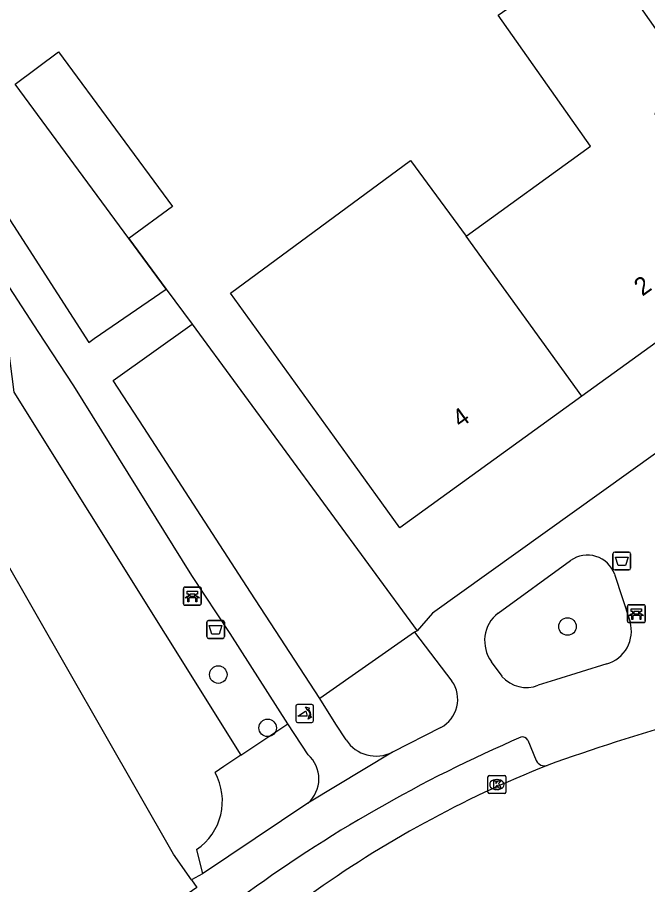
# Model space of a CAD drawing. Extents: x 159718 to 160783, y 383290 to 384030.
# Drawn here: x 160254.9 to 160290.1, y 383342.21 to 383390.61 of the extents above; entities that cross this region are included whole.
import ezdxf

# ---------------------------------------------------------------- set-up
doc = ezdxf.new("R2010")
doc.units = 0
for name, color, linetype in [('IMGEO_Afvalbak', 7, 'Continuous'), ('IMGEO_Bank', 7, 'Continuous'), ('IMGEO_Boom', 7, 'Continuous'), ('IMGEO_Groenvoorziening', 7, 'Continuous'), ('IMGEO_Hek', 7, 'Continuous'), ('IMGEO_Kolk', 7, 'Continuous'), ('IMGEO_Pand', 7, 'Continuous'), ('IMGEO_Pand_nummerreeks', 7, 'Continuous'), ('IMGEO_Poller', 7, 'Continuous'), ('IMGEO_Rijbaan_lokaal_gesloten', 7, 'Continuous'), ('IMGEO_Voetpad_open', 7, 'Continuous')]:
    doc.layers.add(name, color=color, linetype=linetype)

msp = doc.modelspace()

# ---------------------------------------------------------------- linework, layer by layer
at = {"layer": 'IMGEO_Afvalbak'}
for p, q in [((160288.162, 383359.869), (160288.162, 383360.669)), ((160288.162, 383360.669), (160288.162, 383359.869)), ((160288.262, 383360.769), (160289.052, 383360.769)), ((160289.052, 383360.769), (160288.262, 383360.769)), ((160289.152, 383360.669), (160289.152, 383359.869)), ((160289.152, 383359.869), (160289.152, 383360.669)), ((160289.052, 383359.769), (160288.262, 383359.769)), ((160288.262, 383359.769), (160289.052, 383359.769)), ((160265.578, 383356.948), (160266.368, 383356.948)), ((160266.368, 383356.948), (160265.578, 383356.948)), ((160265.478, 383356.048), (160265.478, 383356.848)), ((160265.478, 383356.848), (160265.478, 383356.048)), ((160266.468, 383356.848), (160266.468, 383356.048)), ((160266.468, 383356.048), (160266.468, 383356.848)), ((160266.368, 383355.948), (160265.578, 383355.948)), ((160265.578, 383355.948), (160266.368, 383355.948))]:
    msp.add_line(p, q, dxfattribs=at)
for points in [[(160288.305, 383360.483), (160289.009, 383360.483), (160288.86, 383360.013), (160288.454, 383360.013), (160288.305, 383360.483)], [(160265.621, 383356.662), (160266.325, 383356.662), (160266.176, 383356.192), (160265.77, 383356.192), (160265.621, 383356.662)]]:
    msp.add_lwpolyline(points, dxfattribs=at)
for centre, start, end in [((160288.262, 383360.669), 90, 180), ((160288.262, 383360.669), 90, 180), ((160289.052, 383360.669), 0, 90), ((160289.052, 383360.669), 360, 90), ((160288.262, 383359.869), 180, 270), ((160288.262, 383359.869), 180, 270), ((160289.052, 383359.869), 270, 0), ((160289.052, 383359.869), 270, 0), ((160265.578, 383356.848), 90, 180), ((160265.578, 383356.848), 90, 180), ((160266.368, 383356.848), 0, 90), ((160266.368, 383356.848), 360, 90), ((160265.578, 383356.048), 180, 270), ((160265.578, 383356.048), 180, 270), ((160266.368, 383356.048), 270, 0), ((160266.368, 383356.048), 270, 0)]:
    msp.add_arc(centre, 0.1, start, end, dxfattribs=at)
at = {"layer": 'IMGEO_Bank'}
for p, q in [((160264.172, 383357.883), (160264.172, 383358.724)), ((160264.172, 383358.724), (160264.172, 383357.883)), ((160264.247, 383358.808), (160265.088, 383358.808)), ((160265.088, 383358.808), (160264.247, 383358.808)), ((160264.481, 383358.314), (160264.481, 383358.42)), ((160264.525, 383358.42), (160264.525, 383358.314)), ((160264.813, 383358.426), (160264.531, 383358.426)), ((160264.819, 383358.314), (160264.819, 383358.42)), ((160264.863, 383358.42), (160264.863, 383358.314)), ((160265.172, 383358.733), (160265.172, 383357.892)), ((160265.172, 383357.892), (160265.172, 383358.733)), ((160264.869, 383358.206), (160264.476, 383358.206)), ((160264.531, 383358.308), (160264.813, 383358.308)), ((160265.097, 383357.808), (160264.256, 383357.808)), ((160264.256, 383357.808), (160265.097, 383357.808)), ((160288.971, 383356.903), (160288.971, 383357.744)), ((160288.971, 383357.744), (160288.971, 383356.903)), ((160289.046, 383357.828), (160289.887, 383357.828)), ((160289.887, 383357.828), (160289.046, 383357.828)), ((160289.28, 383357.334), (160289.28, 383357.44)), ((160289.324, 383357.44), (160289.324, 383357.334)), ((160289.612, 383357.446), (160289.33, 383357.446)), ((160289.618, 383357.334), (160289.618, 383357.44)), ((160289.662, 383357.44), (160289.662, 383357.334)), ((160289.971, 383357.753), (160289.971, 383356.912)), ((160289.971, 383356.912), (160289.971, 383357.753)), ((160289.668, 383357.226), (160289.275, 383357.226)), ((160289.33, 383357.328), (160289.612, 383357.328)), ((160289.896, 383356.828), (160289.055, 383356.828)), ((160289.055, 383356.828), (160289.896, 383356.828))]:
    msp.add_line(p, q, dxfattribs=at)
for points in [[(160264.475, 383358.426), (160264.389, 383358.426), (160264.389, 383358.587), (160264.952, 383358.587), (160264.952, 383358.426), (160264.869, 383358.426)], [(160264.419, 383358.206), (160264.277, 383358.206), (160264.389, 383358.308), (160264.475, 383358.308)], [(160264.469, 383358.199), (160264.469, 383357.992), (160264.426, 383357.992), (160264.426, 383358.199)], [(160264.869, 383358.308), (160264.952, 383358.308), (160265.064, 383358.206), (160264.925, 383358.206)], [(160264.919, 383358.199), (160264.919, 383357.992), (160264.875, 383357.992), (160264.875, 383358.199)], [(160289.274, 383357.446), (160289.188, 383357.446), (160289.188, 383357.607), (160289.751, 383357.607), (160289.751, 383357.446), (160289.668, 383357.446)], [(160289.218, 383357.226), (160289.076, 383357.226), (160289.188, 383357.328), (160289.274, 383357.328)], [(160289.268, 383357.219), (160289.268, 383357.012), (160289.225, 383357.012), (160289.225, 383357.219)], [(160289.668, 383357.328), (160289.751, 383357.328), (160289.863, 383357.226), (160289.724, 383357.226)], [(160289.718, 383357.219), (160289.718, 383357.012), (160289.674, 383357.012), (160289.674, 383357.219)]]:
    msp.add_lwpolyline(points, dxfattribs=at)
for centre, radius, start, end in [((160264.25, 383358.73), 0.0779, 92.4484, 184.2845), ((160264.25, 383358.73), 0.0779, 92.4484, 184.2845), ((160264.474, 383358.419), 0.00671, 2.8957, 87.1043), ((160264.531, 383358.419), 0.00671, 92.8957, 177.1043), ((160264.813, 383358.419), 0.00671, 2.8957, 87.1043), ((160264.87, 383358.419), 0.00671, 92.8957, 177.1043), ((160265.094, 383358.73), 0.0779, 2.4484, 94.2845), ((160265.094, 383358.73), 0.0779, 2.4484, 94.2845), ((160264.419, 383358.199), 0.00671, 2.8957, 87.1043), ((160264.476, 383358.199), 0.00671, 92.8957, 177.1043), ((160264.474, 383358.315), 0.00671, 272.8957, 357.1043), ((160264.531, 383358.315), 0.00671, 182.8957, 267.1043), ((160264.813, 383358.315), 0.00671, 272.8957, 357.1043), ((160264.87, 383358.315), 0.00671, 182.8957, 267.1043), ((160264.868, 383358.199), 0.00671, 2.8957, 87.1043), ((160264.925, 383358.199), 0.00671, 92.8957, 177.1043), ((160264.25, 383357.886), 0.0779, 182.4484, 274.2845), ((160264.25, 383357.886), 0.0779, 182.4484, 274.2845), ((160265.094, 383357.886), 0.0779, 272.4484, 4.2845), ((160265.094, 383357.886), 0.0779, 272.4484, 4.2845), ((160289.049, 383357.75), 0.0779, 92.4484, 184.2845), ((160289.049, 383357.75), 0.0779, 92.4484, 184.2845), ((160289.273, 383357.439), 0.00671, 2.8957, 87.1043), ((160289.33, 383357.439), 0.00671, 92.8957, 177.1043), ((160289.612, 383357.439), 0.00671, 2.8957, 87.1043), ((160289.669, 383357.439), 0.00671, 92.8957, 177.1043), ((160289.893, 383357.75), 0.0779, 2.4484, 94.2845), ((160289.893, 383357.75), 0.0779, 2.4484, 94.2845), ((160289.218, 383357.219), 0.00671, 2.8957, 87.1043), ((160289.275, 383357.219), 0.00671, 92.8957, 177.1043), ((160289.273, 383357.335), 0.00671, 272.8957, 357.1043), ((160289.33, 383357.335), 0.00671, 182.8957, 267.1043), ((160289.612, 383357.335), 0.00671, 272.8957, 357.1043), ((160289.669, 383357.335), 0.00671, 182.8957, 267.1043), ((160289.667, 383357.219), 0.00671, 2.8957, 87.1043), ((160289.724, 383357.219), 0.00671, 92.8957, 177.1043), ((160289.049, 383356.906), 0.0779, 182.4484, 274.2845), ((160289.049, 383356.906), 0.0779, 182.4484, 274.2845), ((160289.893, 383356.906), 0.0779, 272.4484, 4.2845), ((160289.893, 383356.906), 0.0779, 272.4484, 4.2845)]:
    msp.add_arc(centre, radius, start, end, dxfattribs=at)
at = {"layer": 'IMGEO_Boom'}
for centre in [(160285.624, 383356.609), (160266.12, 383353.93), (160268.88, 383350.954)]:
    msp.add_circle(centre, 0.489, dxfattribs=at)
at = {"layer": 'IMGEO_Groenvoorziening'}
for points in [[(160264.625, 383342.477), (160263.613, 383343.914), (160253.869, 383360.915), (160246.411, 383372.99), (160246.367, 383373.369), (160245.841, 383377.873), (160246.152, 383378.197), (160247.77, 383379.882), (160247.079, 383382.053), (160246.093, 383383.781), (160242.236, 383388.322), (160237.989, 383388.241)], [(160251.744, 383379.701), (160254.282, 383373.047), (160254.708, 383369.694), (160267.39, 383349.441)], [(160263.215, 383375.442), (160261.129, 383378.262)], [(160264.656, 383373.483), (160277.235, 383356.377)], [(160277.076, 383356.305), (160271.787, 383352.588)], [(160267.39, 383349.441), (160270.005, 383351.176)], [(160267.39, 383349.441), (160266.43, 383348.804), (160265.943, 383348.461)], [(160264.913, 383344.162), (160265.239, 383342.812)]]:
    msp.add_lwpolyline(points, dxfattribs=at)
msp.add_arc((160263.067, 383346.877), 3.283, 304.2052, 28.8477, dxfattribs=at)
at = {"layer": 'IMGEO_Hek'}
msp.add_lwpolyline([(160261.129, 383378.262), (160263.215, 383375.442)], dxfattribs=at)
at = {"layer": 'IMGEO_Kolk'}
for p, q in [((160281.256, 383348.294), (160282.108, 383348.294)), ((160281.181, 383347.368), (160281.181, 383348.22)), ((160281.669, 383348.074), (160281.694, 383348.074)), ((160282.182, 383348.22), (160282.182, 383347.368)), ((160282.108, 383347.294), (160281.256, 383347.294)), ((160281.692, 383347.514), (160281.667, 383347.514))]:
    msp.add_line(p, q, dxfattribs=at)
for points in [[(160281.256, 383348.294), (160282.108, 383348.294)], [(160281.181, 383347.368), (160281.181, 383348.22)], [(160281.502, 383347.994), (160281.625, 383347.994), (160281.625, 383347.843), (160281.755, 383347.994), (160281.919, 383347.994), (160281.773, 383347.843), (160281.926, 383347.594), (160281.774, 383347.594), (160281.689, 383347.758), (160281.625, 383347.691), (160281.625, 383347.594), (160281.502, 383347.594), (160281.502, 383347.994)], [(160282.182, 383348.22), (160282.182, 383347.368)], [(160282.108, 383347.294), (160281.256, 383347.294)]]:
    msp.add_lwpolyline(points, dxfattribs=at)
for centre, start, end in [((160281.258, 383348.218), 91.552, 178.448), ((160281.258, 383348.218), 91.552, 178.448), ((160282.106, 383348.218), 1.552, 88.448), ((160282.106, 383348.218), 1.552, 88.448), ((160281.258, 383347.37), 181.552, 268.448), ((160281.258, 383347.37), 181.552, 268.448), ((160282.106, 383347.37), 271.552, 358.448), ((160282.106, 383347.37), 271.552, 358.448)]:
    msp.add_arc(centre, 0.0765, start, end, dxfattribs=at)
for centre, major_axis, ratio, start_param, end_param in [((160281.668, 383347.794), (-0.387, 0.002), 0.722429, 4.712389, 7.853982), ((160281.693, 383347.794), (-0.39, 0.002), 0.717154, 1.570796, 4.712389)]:
    msp.add_ellipse(centre, major_axis=major_axis, ratio=ratio, start_param=start_param, end_param=end_param, dxfattribs=at)
at = {"layer": 'IMGEO_Pand'}
for points in [[(160279.967, 383378.396), (160286.904, 383383.411), (160281.758, 383390.725), (160284.782, 383392.853), (160279.202, 383400.785), (160278.241, 383400.108), (160277.965, 383400.501), (160281.421, 383402.932), (160292.758, 383386.815), (160290.499, 383385.226), (160296.499, 383376.697), (160294.864, 383375.546), (160286.427, 383369.46)], [(160254.786, 383386.886), (160257.205, 383388.688), (160263.559, 383380.049), (160261.129, 383378.262)], [(160261.129, 383378.262), (160254.786, 383386.886)], [(160286.427, 383369.46), (160276.268, 383362.116), (160273.339, 383366.168), (160266.797, 383375.214), (160276.866, 383382.615), (160279.967, 383378.396)], [(160286.427, 383369.46), (160279.967, 383378.396)]]:
    msp.add_lwpolyline(points, dxfattribs=at)
at = {"layer": 'IMGEO_Poller'}
for p, q in [((160270.449, 383352.165), (160270.449, 383351.358)), ((160270.449, 383352.165), (160270.449, 383351.358)), ((160271.351, 383352.26), (160270.543, 383352.26)), ((160271.351, 383352.26), (160270.543, 383352.26)), ((160271.445, 383351.358), (160271.445, 383352.165)), ((160271.445, 383351.358), (160271.445, 383352.165)), ((160270.543, 383351.263), (160271.351, 383351.263)), ((160270.543, 383351.263), (160271.351, 383351.263))]:
    msp.add_line(p, q, dxfattribs=at)
for points in [[(160271.128, 383351.989), (160271.116, 383351.916), (160270.991, 383352.121)], [(160270.991, 383352.121), (160271.222, 383352.055), (160271.151, 383352.023)], [(160271.084, 383351.616), (160270.571, 383351.616), (160271.001, 383351.891)], [(160271.144, 383351.444), (160271.21, 383351.675), (160271.24, 383351.607)], [(160271.276, 383351.58), (160271.348, 383351.569), (160271.144, 383351.444)]]:
    msp.add_lwpolyline(points, dxfattribs=at)
for centre, radius, start, end in [((160270.543, 383352.165), 0.0946, 90, 180), ((160270.543, 383352.165), 0.0946, 90, 180), ((160271.351, 383352.165), 0.0946, 0, 90), ((160271.351, 383352.165), 0.0946, 0, 90), ((160270.756, 383351.666), 0.332, 351.3247, 42.4854), ((160270.77, 383351.676), 0.476, 351.7527, 41.1691), ((160270.77, 383351.676), 0.516, 349.3569, 42.2912), ((160270.543, 383351.358), 0.0946, 180, 270), ((160270.543, 383351.358), 0.0946, 180, 270), ((160271.351, 383351.358), 0.0946, 270, 0), ((160271.351, 383351.358), 0.0946, 270, 0)]:
    msp.add_arc(centre, radius, start, end, dxfattribs=at)
at = {"layer": 'IMGEO_Rijbaan_lokaal_gesloten'}
for centre, radius, start, end in [((160322.68, 383242.919), 112.614, 105.68888, 109.8189), ((160307.062, 383291.722), 61.434, 111.54826, 125.71311)]:
    msp.add_arc(centre, radius, start, end, dxfattribs=at)
at = {"layer": 'IMGEO_Voetpad_open'}
for points in [[(160251.158, 383384.426), (160258.886, 383372.468), (160259.195, 383372.68), (160263.215, 383375.442)], [(160270.005, 383351.176), (160266.779, 383356.229), (160264.644, 383359.466), (160258.049, 383370.039), (160256.068, 383373.074), (160251.744, 383379.701)], [(160263.215, 383375.442), (160264.656, 383373.483)], [(160301.613, 383374.189), (160278.085, 383357.364), (160277.235, 383356.377)], [(160271.787, 383352.588), (160267.93, 383358.532), (160261.955, 383367.722), (160260.256, 383370.336), (160264.656, 383373.483)], [(160281.746, 383357.361), (160285.796, 383360.298)], [(160288.259, 383359.535), (160289.116, 383356.874)], [(160277.235, 383356.377), (160277.076, 383356.305)], [(160277.076, 383356.305), (160279.17, 383353.567)], [(160281.967, 383353.832), (160281.381, 383354.645)], [(160287.817, 383354.527), (160284.949, 383353.641), (160283.994, 383353.336)], [(160273.26, 383350.291), (160272.679, 383351.167), (160271.787, 383352.588)], [(160271.14, 383349.452), (160270.005, 383351.176)], [(160278.552, 383350.981), (160275.855, 383349.608)], [(160283.406, 383350.272), (160283.877, 383349.131)], [(160275.855, 383349.608), (160271.127, 383346.754)], [(160271.127, 383346.754), (160265.239, 383342.812)], [(160264.625, 383342.477), (160264.927, 383342.048), (160259.394, 383338.216), (160253.539, 383334.531), (160247.588, 383331.001), (160238.249, 383325.951), (160220.786, 383317.171)], [(160265.239, 383342.812), (160264.625, 383342.477)]]:
    msp.add_lwpolyline(points, dxfattribs=at)
for centre, radius, start, end in [((160286.736, 383358.975), 1.623, 20.1988, 125.3769), ((160282.97, 383355.814), 1.973, 128.3553, 216.3365), ((160287.301, 383356.345), 1.89, 285.8306, 16.2428), ((160277.727, 383352.545), 1.768, 297.7993, 35.3199), ((160283.331, 383355.018), 1.808, 221.0058, 291.4944), ((160314.635, 383277.004), 79.947, 113.28992, 126.27687), ((160274.932, 383351.373), 1.992, 212.9086, 297.6), ((160283.112, 383350.114), 0.334, 28.1561, 105.0118), ((160269.937, 383348.109), 1.804, 311.3073, 48.1406), ((160284.339, 383349.347), 0.51, 205.0897, 288.2239)]:
    msp.add_arc(centre, radius, start, end, dxfattribs=at)

# ---------------------------------------------------------------- texts
at = {"layer": 'IMGEO_Pand_nummerreeks'}
for s, rotation, p in [('2', 35.8614, (160289.803, 383375.011)), ('4', 35.8637, (160279.648, 383367.668))]:
    msp.add_text(s, height=1, rotation=rotation, dxfattribs=at).set_placement(p)

doc.saveas('drawing.dxf')
